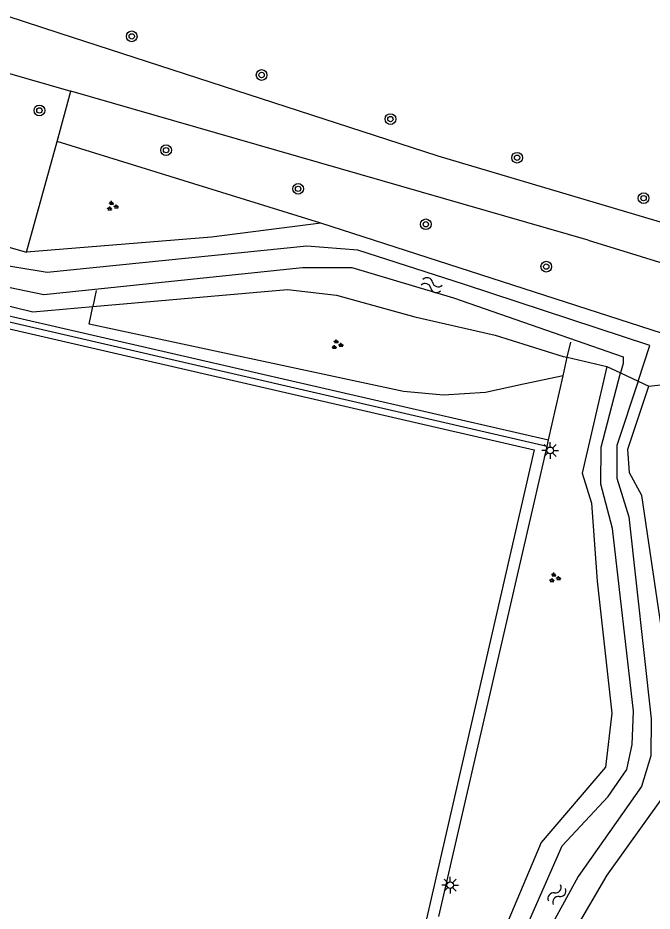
# Model space of a CAD drawing. Extents: x 128999 to 131010, y 395498 to 399007.
# Drawn here: x 130006.1 to 130053.5, y 396949.9 to 397016.6 of the extents above; entities that cross this region are included whole.
import ezdxf

# ---------------------------------------------------------------- set-up
doc = ezdxf.new("R2010")
doc.units = 0
for name, color, linetype in [('gg-afsc-hekwerk', 7, 'Continuous'), ('gg-knt-onverhard', 7, 'Continuous'), ('gg-knt-verharding', 7, 'Continuous'), ('gg-kntw-bovenkant insteek waterloop', 7, 'Continuous'), ('gg-kntw-waterlijn', 7, 'Continuous'), ('gt-grn-groengrens', 7, 'Continuous'), ('gt-grn-vlakafsluiter', 7, 'Continuous'), ('gt-symb-boom', 7, 'Continuous'), ('gt-symb-groenvak', 7, 'Continuous'), ('gt-symb-lichtmast', 7, 'Continuous'), ('gt-symb-watersymbool', 7, 'Continuous')]:
    doc.layers.add(name, color=color, linetype=linetype)

# ---------------------------------------------------------------- blocks, each defined once
blk = doc.blocks.new('gt0-GRVAK')
at = {"layer": 'gt-symb-groenvak'}
for p, q in [((-0.11, 0.189), (-0.228, 0.24)), ((-0.182, 0.153), (0.088, 0.153)), ((-0.091, 0.211), (-0.156, 0.322)), ((-0.047, 0.214), (-0.047, 0.393)), ((-0.004, 0.211), (0.061, 0.322)), ((0.015, 0.189), (0.133, 0.24)), ((0.262, -0.052), (0.197, 0.059)), ((0.305, -0.049), (0.305, 0.13)), ((0.349, -0.052), (0.414, 0.059)), ((-0.245, -0.228), (-0.363, -0.177)), ((-0.318, -0.264), (-0.047, -0.264)), ((-0.226, -0.206), (-0.291, -0.095)), ((-0.183, -0.203), (-0.183, -0.024)), ((-0.139, -0.206), (-0.074, -0.095)), ((-0.12, -0.228), (-0.002, -0.177)), ((0.243, -0.074), (0.125, -0.023)), ((0.17, -0.11), (0.441, -0.11)), ((0.368, -0.074), (0.486, -0.023))]:
    blk.add_line(p, q, dxfattribs=at)
blk = doc.blocks.new('gt0-WA')
at = {"layer": 'gt-symb-watersymbool'}
for centre, start, end in [((-0.323, 0.022), 28.07249, 151.92751), ((0.427, 0.422), 208.07248, 331.92751), ((-0.323, -0.428), 28.07249, 151.92751), ((0.427, -0.028), 208.07248, 331.92751)]:
    blk.add_arc(centre, 0.425, start, end, dxfattribs=at)
blk = doc.blocks.new('gt0-BOOM')
at = {"layer": 'gt-symb-boom'}
for radius in [0.4, 0.2]:
    blk.add_circle((0, 0), radius, dxfattribs=at)
blk = doc.blocks.new('gt0-LMAST')
at = {"layer": 'gt-symb-lichtmast'}
for p, q in [((-0.182, 0.173), (-0.447, 0.438)), ((-0.005, 0.246), (-0.005, 0.621)), ((0.172, 0.173), (0.437, 0.438)), ((-0.255, -0.004), (-0.63, -0.004)), ((-0.182, -0.181), (-0.447, -0.446)), ((-0.005, -0.254), (-0.005, -0.629)), ((0.437, -0.446), (0.172, -0.181)), ((0.245, -0.004), (0.62, -0.004))]:
    blk.add_line(p, q, dxfattribs=at)
blk.add_circle((-0.005, -0.004), 0.25, dxfattribs=at)

msp = doc.modelspace()

# ---------------------------------------------------------------- linework, layer by layer
at = {"layer": 'gg-afsc-hekwerk'}
for p, q in [((130045.612, 396984.589), (129987.696, 396997.973)), ((130011.941, 396996.246), (130011.695, 396995.044)), ((130047.119, 396991.253), (130047.374, 396992.38)), ((130046.804, 396989.861), (130047.119, 396991.253)), ((130045.725, 396985.09), (130046.804, 396989.861)), ((130037.541, 396949.473), (130045.612, 396984.589)), ((130045.612, 396984.589), (130045.725, 396985.09))]:
    msp.add_line(p, q, dxfattribs=at)
msp.add_lwpolyline([(130046.804, 396989.861), (130043.847, 396989.24), (130041.012, 396988.62), (130037.87, 396988.426), (130034.886, 396988.704), (130011.425, 396993.729), (130011.695, 396995.044)], dxfattribs=at)
at = {"layer": 'gg-knt-onverhard'}
msp.add_line((130048.67, 397000), (130010.049, 397011.129), dxfattribs=at)
for points in [[(129970.159, 397031.177), (129971.978, 397027.538), (129975.521, 397025.416), (130000, 397018.501), (130009.158, 397015.485), (130037.459, 397006.3), (130057.671, 397000.304)], [(129966.365, 397029.133), (129968.687, 397024.488), (129973.799, 397021.427), (130000, 397014.025), (130010.049, 397011.129)], [(130048.67, 397000), (130080.99, 396990.041), (130157.751, 396965.272), (130234.51, 396939.905), (130264.57, 396929.15), (130286.7, 396922.23), (130297.07, 396918.12)]]:
    msp.add_lwpolyline(points, dxfattribs=at)
at = {"layer": 'gg-knt-verharding'}
msp.add_line((129987.795, 396998.405), (130045.725, 396985.09), dxfattribs=at)
msp.add_lwpolyline([(129988.175, 396997.373), (130044.647, 396984.335), (130022.656, 396888.456), (129966.12, 396901.464), (129988.175, 396997.373)], dxfattribs=at)
at = {"layer": 'gg-kntw-bovenkant insteek waterloop'}
for p, q in [((130056.229, 396992.368), (130028.73, 397001.265)), ((130047.119, 396991.253), (130050.063, 396990.577)), ((130053.211, 396989.084), (130055.203, 396989.313))]:
    msp.add_line(p, q, dxfattribs=at)
for points in [[(129940.479, 397015.747), (129944.838, 397017.929), (129985.406, 397005.568), (130000, 397001.021), (130006.753, 396999.096)], [(130028.73, 397001.265), (130020.562, 397000.217), (130006.753, 396999.096)], [(130001.426, 396996.06), (130007.203, 396994.652), (130011.695, 396995.044)], [(130011.695, 396995.044), (130026.24, 396996.313), (130029.895, 396995.889), (130035.732, 396994.267), (130041.73, 396992.914), (130046.824, 396991.321), (130047.119, 396991.253)], [(130050.063, 396990.577), (130048.22, 396982.597), (130048.928, 396980.359), (130049.346, 396974.542), (130050.459, 396964.675), (130049.973, 396960.638), (130045.181, 396955.017), (130040.663, 396944.326), (130038.463, 396935.437), (130036.697, 396923.519), (130032.875, 396916.243), (130032.657, 396912.172), (130032.908, 396906.737), (130031.531, 396903.086), (130026.019, 396894.086), (130024.511, 396890.08), (130024.898, 396886.878)], [(130027.89, 396887.127), (130027.782, 396890.557), (130035.454, 396903.894), (130036.469, 396907.694), (130035.983, 396914.508), (130039.675, 396922.59), (130041.525, 396934.054), (130043.229, 396938.391), (130046.384, 396946.221), (130050.109, 396952.576), (130054.311, 396958.447), (130054.755, 396959.619), (130055.164, 396964.09), (130052.684, 396980.926), (130051.775, 396982.618), (130051.63, 396984.379), (130053.211, 396989.084)]]:
    msp.add_lwpolyline(points, dxfattribs=at)
at = {"layer": 'gg-kntw-waterlijn'}
for points in [[(130052.405, 396989.466), (130053.282, 396992.129), (130039.437, 396996.69), (130031.477, 396999.247), (130027.684, 396999.541), (130008.281, 396997.585), (130003.58, 396998.361), (129971.827, 397008.236), (129945.985, 397016.085), (129944.717, 397015.301)], [(129988.172, 397001.502), (130002.848, 396997.021), (130008.037, 396995.945), (130027.342, 396997.957), (130031.035, 396997.957), (130038.617, 396995.685), (130051.283, 396991.275), (130051.283, 396990.794), (130051.099, 396990.085)], [(130043.783, 396948.022), (130046.727, 396954.768), (130050.173, 396958.457), (130051.562, 396960.461), (130051.97, 396962.326), (130052.076, 396964.811), (130050.494, 396978.468), (130049.634, 396981.767), (130049.661, 396984.547), (130051.099, 396990.085)], [(130052.405, 396989.466), (130050.826, 396984.673), (130050.826, 396982.214), (130051.727, 396979.327), (130053.39, 396964.237), (130053.363, 396961.484), (130052.669, 396959.186), (130047.927, 396952.465), (130045.47, 396947.975)]]:
    msp.add_lwpolyline(points, dxfattribs=at)
at = {"layer": 'gt-grn-groengrens'}
for p, q in [((130009.02, 397007.372), (130010.049, 397011.129)), ((130006.753, 396999.096), (130009.02, 397007.372)), ((130028.73, 397001.265), (130009.02, 397007.372))]:
    msp.add_line(p, q, dxfattribs=at)
at = {"layer": 'gt-grn-vlakafsluiter'}
for p, q in [((130050.063, 396990.577), (130051.099, 396990.085)), ((130051.099, 396990.085), (130052.405, 396989.466)), ((130052.405, 396989.466), (130053.211, 396989.084))]:
    msp.add_line(p, q, dxfattribs=at)

# ---------------------------------------------------------------- block references
at = {"layer": 'gt-symb-boom'}
for p in [(130014.598, 397015.224), (130024.298, 397012.337), (130007.705, 397009.69), (130033.915, 397009.046), (130017.163, 397006.722), (130043.375, 397006.16), (130027.023, 397003.834), (130036.561, 397001.187), (130045.553, 396998.023)]:
    msp.add_blockref('gt0-BOOM', p, dxfattribs=at)
at = {"layer": 'gt-symb-boom', "rotation": 6.662963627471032}
msp.add_blockref('gt0-BOOM', (130052.819, 397003.139), dxfattribs=at)
at = {"layer": 'gt-symb-groenvak'}
for p in [(130013.139, 397002.534), (130029.919, 396992.194), (130046.166, 396974.775)]:
    msp.add_blockref('gt0-GRVAK', p, dxfattribs=at)
at = {"layer": 'gt-symb-lichtmast'}
for p in [(130045.847, 396984.301), (130038.378, 396951.833)]:
    msp.add_blockref('gt0-LMAST', p, dxfattribs=at)
at = {"layer": 'gt-symb-watersymbool'}
for p, rotation in [((130036.945, 396996.658), -17.09430559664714), ((130046.31, 396951.067), 52.47682811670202)]:
    msp.add_blockref('gt0-WA', p, dxfattribs=dict(at, rotation=rotation))

doc.saveas('drawing.dxf')
